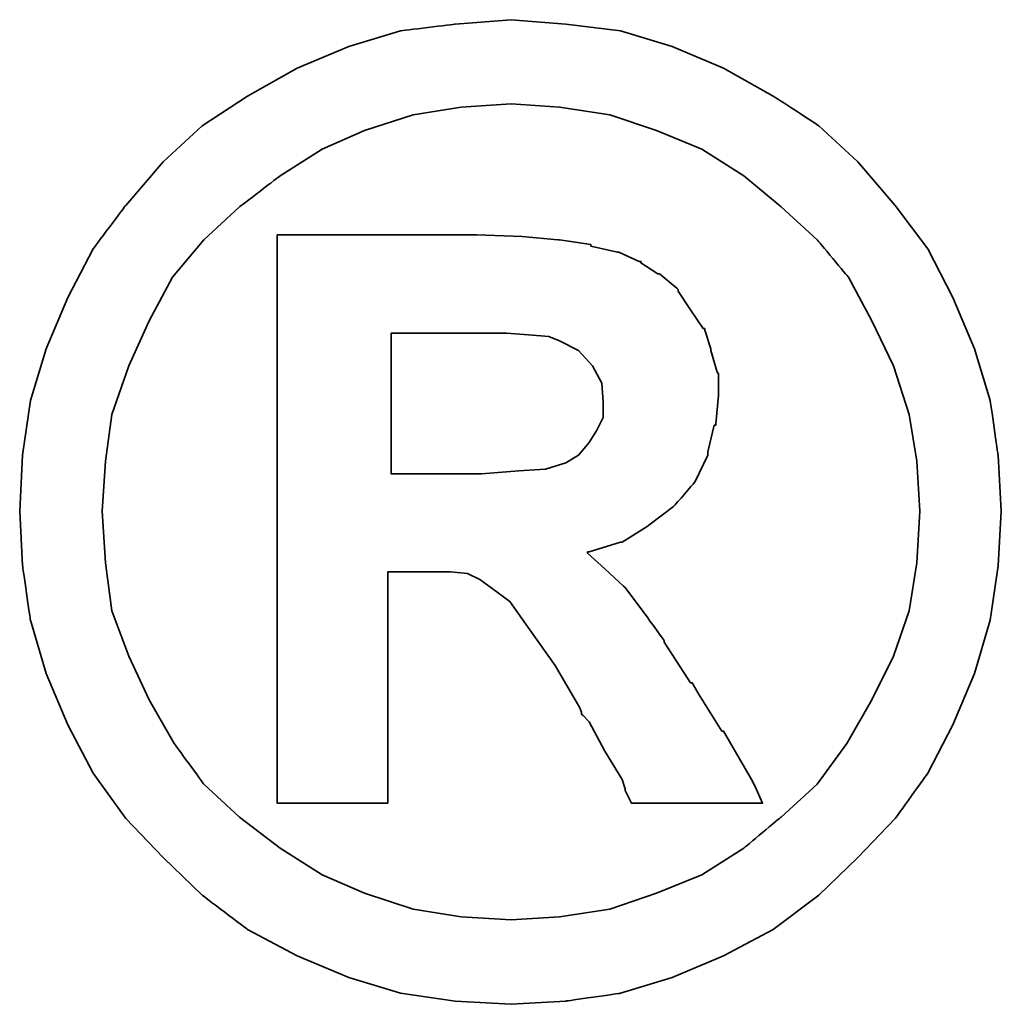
# Model space of a CAD drawing. Header units: millimetres. Extents: x 443 to 3685, y -1599 to 860.
# Tile 606 of 610: x 2865.41 to 2867.09, y 103.52 to 105.2. Entities that reach past the tile are written whole.
import ezdxf

# ---------------------------------------------------------------- set-up
doc = ezdxf.new("R2010")
doc.units = ezdxf.units.MM
doc.layers.add('DIM', color=4, linetype='CONTINUOUS')
doc.layers.add('layer 1', color=7, linetype='CONTINUOUS')

# ---------------------------------------------------------------- blocks, each defined once
blk = doc.blocks.new('TBI MOTION logo(完整正式版)')
at = {"layer": 'layer 1', "color": 22, "lineweight": 35}
for points, knots in [([(81.20634, 4.98624), (81.20634, 4.98624), (81.18649, 5.32862), (81.18649, 5.32862), (81.18649, 5.32862), (81.18649, 5.32862), (81.13886, 5.66206), (81.13886, 5.66206), (81.13886, 5.66206), (81.13886, 5.66206), (81.04359, 5.97764), (81.04359, 5.97764), (81.04359, 5.97764), (81.04359, 5.97764), (80.91061, 6.29124), (80.91061, 6.29124), (80.91061, 6.29124), (80.91061, 6.29124), (80.75778, 6.58697), (80.75778, 6.58697), (80.75778, 6.58697), (80.75778, 6.58697), (80.5593, 6.85294), (80.5593, 6.85294), (80.5593, 6.85294), (80.5593, 6.85294), (80.33105, 7.1189), (80.33105, 7.1189), (80.33105, 7.1189), (80.33105, 7.1189), (80.09287, 7.33921), (80.09287, 7.33921), (80.09287, 7.33921), (80.09287, 7.33921), (79.815, 7.51982), (79.815, 7.51982), (79.815, 7.51982), (79.815, 7.51982), (79.51133, 7.69051), (79.51133, 7.69051), (79.51133, 7.69051), (79.51133, 7.69051), (79.19773, 7.8235), (79.19773, 7.8235), (79.19773, 7.8235), (79.19773, 7.8235), (78.88215, 7.91877), (78.88215, 7.91877), (78.88215, 7.91877), (78.88215, 7.91877), (78.54871, 7.95846), (78.54871, 7.95846), (78.54871, 7.95846), (78.54871, 7.95846), (78.21526, 7.98625), (78.21526, 7.98625), (78.21526, 7.98625), (78.21526, 7.98625), (77.87388, 7.95846), (77.87388, 7.95846), (77.87388, 7.95846), (77.87388, 7.95846), (77.54044, 7.91877), (77.54044, 7.91877), (77.54044, 7.91877), (77.54044, 7.91877), (77.22485, 7.8235), (77.22485, 7.8235), (77.22485, 7.8235), (77.22485, 7.8235), (76.91027, 7.69051), (76.91027, 7.69051), (76.91027, 7.69051), (76.91027, 7.69051), (76.6056, 7.51982), (76.6056, 7.51982), (76.6056, 7.51982), (76.6056, 7.51982), (76.32972, 7.33921), (76.32972, 7.33921), (76.32972, 7.33921), (76.32972, 7.33921), (76.09154, 7.1189), (76.09154, 7.1189), (76.09154, 7.1189), (76.09154, 7.1189), (75.86329, 6.85294), (75.86329, 6.85294), (75.86329, 6.85294), (75.86329, 6.85294), (75.66382, 6.58697), (75.66382, 6.58697), (75.66382, 6.58697), (75.66382, 6.58697), (75.51099, 6.29124), (75.51099, 6.29124), (75.51099, 6.29124), (75.51099, 6.29124), (75.37702, 5.97764), (75.37702, 5.97764), (75.37702, 5.97764), (75.37702, 5.97764), (75.28175, 5.66206), (75.28175, 5.66206), (75.28175, 5.66206), (75.28175, 5.66206), (75.23411, 5.32862), (75.23411, 5.32862), (75.23411, 5.32862), (75.23411, 5.32862), (75.21625, 4.98624), (75.21625, 4.98624), (75.21625, 4.98624), (75.21625, 4.98624), (75.23411, 4.6528), (75.23411, 4.6528), (75.23411, 4.6528), (75.23411, 4.6528), (75.28175, 4.32035), (75.28175, 4.32035), (75.28175, 4.32035), (75.28175, 4.32035), (75.37702, 3.99583), (75.37702, 3.99583), (75.37702, 3.99583), (75.37702, 3.99583), (75.51099, 3.68224), (75.51099, 3.68224), (75.51099, 3.68224), (75.51099, 3.68224), (75.66382, 3.38749), (75.66382, 3.38749), (75.66382, 3.38749), (75.66382, 3.38749), (75.86329, 3.10963), (75.86329, 3.10963), (75.86329, 3.10963), (75.86329, 3.10963), (76.09154, 2.87145), (76.09154, 2.87145), (76.09154, 2.87145), (76.09154, 2.87145), (76.32972, 2.6432), (76.32972, 2.6432), (76.32972, 2.6432), (76.32972, 2.6432), (76.6056, 2.43381), (76.6056, 2.43381), (76.6056, 2.43381), (76.6056, 2.43381), (76.91027, 2.27205), (76.91027, 2.27205), (76.91027, 2.27205), (76.91027, 2.27205), (77.22485, 2.13906), (77.22485, 2.13906), (77.22485, 2.13906), (77.22485, 2.13906), (77.54044, 2.0438), (77.54044, 2.0438), (77.54044, 2.0438), (77.54044, 2.0438), (77.87388, 1.99616), (77.87388, 1.99616), (77.87388, 1.99616), (77.87388, 1.99616), (78.21526, 1.97631), (78.21526, 1.97631), (78.21526, 1.97631), (78.21526, 1.97631), (78.54871, 1.99616), (78.54871, 1.99616), (78.54871, 1.99616), (78.54871, 1.99616), (78.88215, 2.0438), (78.88215, 2.0438), (78.88215, 2.0438), (78.88215, 2.0438), (79.19773, 2.13906), (79.19773, 2.13906), (79.19773, 2.13906), (79.19773, 2.13906), (79.51133, 2.27205), (79.51133, 2.27205), (79.51133, 2.27205), (79.51133, 2.27205), (79.815, 2.43381), (79.815, 2.43381), (79.815, 2.43381), (79.815, 2.43381), (80.09287, 2.6432), (80.09287, 2.6432), (80.09287, 2.6432), (80.09287, 2.6432), (80.33105, 2.87145), (80.33105, 2.87145), (80.33105, 2.87145), (80.33105, 2.87145), (80.5593, 3.10963), (80.5593, 3.10963), (80.5593, 3.10963), (80.5593, 3.10963), (80.75778, 3.38749), (80.75778, 3.38749), (80.75778, 3.38749), (80.75778, 3.38749), (80.91061, 3.68224), (80.91061, 3.68224), (80.91061, 3.68224), (80.91061, 3.68224), (81.04359, 3.99583), (81.04359, 3.99583), (81.04359, 3.99583), (81.04359, 3.99583), (81.13886, 4.32035), (81.13886, 4.32035), (81.13886, 4.32035), (81.13886, 4.32035), (81.18649, 4.6528), (81.18649, 4.6528), (81.18649, 4.6528), (81.18649, 4.6528), (81.20634, 4.98624), (81.20634, 4.98624)], [0, 0, 0, 0, 0.0178571, 0.0178571, 0.0178571, 0.0178572, 0.0357143, 0.0357143, 0.0357143, 0.0357143, 0.0535714, 0.0535714, 0.0535714, 0.0535714, 0.0714286, 0.0714286, 0.0714286, 0.0714286, 0.0892857, 0.0892857, 0.0892857, 0.0892857, 0.1071429, 0.1071429, 0.1071429, 0.1071429, 0.125, 0.125, 0.125, 0.125, 0.1428571, 0.1428571, 0.1428571, 0.1428572, 0.1607143, 0.1607143, 0.1607143, 0.1607143, 0.1785714, 0.1785714, 0.1785714, 0.1785714, 0.1964286, 0.1964286, 0.1964286, 0.1964286, 0.2142857, 0.2142857, 0.2142857, 0.2142857, 0.2321429, 0.2321429, 0.2321429, 0.2321429, 0.25, 0.25, 0.25, 0.25, 0.2678571, 0.2678571, 0.2678571, 0.2678572, 0.2857143, 0.2857143, 0.2857143, 0.2857143, 0.3035714, 0.3035714, 0.3035714, 0.3035714, 0.3214286, 0.3214286, 0.3214286, 0.3214286, 0.3392857, 0.3392857, 0.3392857, 0.3392857, 0.3571429, 0.3571429, 0.3571429, 0.3571429, 0.375, 0.375, 0.375, 0.375, 0.3928571, 0.3928571, 0.3928571, 0.3928572, 0.4107143, 0.4107143, 0.4107143, 0.4107143, 0.4285714, 0.4285714, 0.4285714, 0.4285714, 0.4464286, 0.4464286, 0.4464286, 0.4464286, 0.4642857, 0.4642857, 0.4642857, 0.4642857, 0.4821429, 0.4821429, 0.4821429, 0.4821429, 0.5, 0.5, 0.5, 0.5, 0.5178571, 0.5178571, 0.5178571, 0.5178572, 0.5357143, 0.5357143, 0.5357143, 0.5357143, 0.5535714, 0.5535714, 0.5535714, 0.5535714, 0.5714286, 0.5714286, 0.5714286, 0.5714286, 0.5892857, 0.5892857, 0.5892857, 0.5892857, 0.6071429, 0.6071429, 0.6071429, 0.6071429, 0.625, 0.625, 0.625, 0.625, 0.6428571, 0.6428571, 0.6428571, 0.6428572, 0.6607143, 0.6607143, 0.6607143, 0.6607143, 0.6785714, 0.6785714, 0.6785714, 0.6785714, 0.6964286, 0.6964286, 0.6964286, 0.6964286, 0.7142857, 0.7142857, 0.7142857, 0.7142857, 0.7321429, 0.7321429, 0.7321429, 0.7321429, 0.75, 0.75, 0.75, 0.75, 0.7678571, 0.7678571, 0.7678571, 0.7678572, 0.7857143, 0.7857143, 0.7857143, 0.7857143, 0.8035714, 0.8035714, 0.8035714, 0.8035714, 0.8214286, 0.8214286, 0.8214286, 0.8214286, 0.8392857, 0.8392857, 0.8392857, 0.8392857, 0.8571429, 0.8571429, 0.8571429, 0.8571429, 0.875, 0.875, 0.875, 0.875, 0.8928571, 0.8928571, 0.8928571, 0.8928572, 0.9107143, 0.9107143, 0.9107143, 0.9107143, 0.9285714, 0.9285714, 0.9285714, 0.9285714, 0.9464286, 0.9464286, 0.9464286, 0.9464286, 0.9642857, 0.9642857, 0.9642857, 0.9642857, 0.9821429, 0.9821429, 0.9821429, 0.9821429, 1, 1, 1, 1]), ([(80.71014, 4.98624), (80.71014, 4.98624), (80.69129, 5.29091), (80.69129, 5.29091), (80.69129, 5.29091), (80.69129, 5.29091), (80.64464, 5.57672), (80.64464, 5.57672), (80.64464, 5.57672), (80.64464, 5.57672), (80.54937, 5.87245), (80.54937, 5.87245), (80.54937, 5.87245), (80.54937, 5.87245), (80.41639, 6.14833), (80.41639, 6.14833), (80.41639, 6.14833), (80.41639, 6.14833), (80.27349, 6.41429), (80.27349, 6.41429), (80.27349, 6.41429), (80.27349, 6.41429), (80.08295, 6.64255), (80.08295, 6.64255), (80.08295, 6.64255), (80.08295, 6.64255), (79.86264, 6.84301), (79.86264, 6.84301), (79.86264, 6.84301), (79.86264, 6.84301), (79.63439, 7.03355), (79.63439, 7.03355), (79.63439, 7.03355), (79.63439, 7.03355), (79.37835, 7.1963), (79.37835, 7.1963), (79.37835, 7.1963), (79.37835, 7.1963), (79.10246, 7.30944), (79.10246, 7.30944), (79.10246, 7.30944), (79.10246, 7.30944), (78.81665, 7.40471), (78.81665, 7.40471), (78.81665, 7.40471), (78.81665, 7.40471), (78.511, 7.45234), (78.511, 7.45234), (78.511, 7.45234), (78.511, 7.45234), (78.21526, 7.47219), (78.21526, 7.47219), (78.21526, 7.47219), (78.21526, 7.47219), (77.9106, 7.45234), (77.9106, 7.45234), (77.9106, 7.45234), (77.9106, 7.45234), (77.61685, 7.40471), (77.61685, 7.40471), (77.61685, 7.40471), (77.61685, 7.40471), (77.32012, 7.30944), (77.32012, 7.30944), (77.32012, 7.30944), (77.32012, 7.30944), (77.06309, 7.1963), (77.06309, 7.1963), (77.06309, 7.1963), (77.06309, 7.1963), (76.80606, 7.03355), (76.80606, 7.03355), (76.80606, 7.03355), (76.80606, 7.03355), (76.55797, 6.84301), (76.55797, 6.84301), (76.55797, 6.84301), (76.55797, 6.84301), (76.34063, 6.64255), (76.34063, 6.64255), (76.34063, 6.64255), (76.34063, 6.64255), (76.1491, 6.41429), (76.1491, 6.41429), (76.1491, 6.41429), (76.1491, 6.41429), (76.0062, 6.14833), (76.0062, 6.14833), (76.0062, 6.14833), (76.0062, 6.14833), (75.88314, 5.87245), (75.88314, 5.87245), (75.88314, 5.87245), (75.88314, 5.87245), (75.77794, 5.57672), (75.77794, 5.57672), (75.77794, 5.57672), (75.77794, 5.57672), (75.73924, 5.29091), (75.73924, 5.29091), (75.73924, 5.29091), (75.73924, 5.29091), (75.72039, 4.98624), (75.72039, 4.98624), (75.72039, 4.98624), (75.72039, 4.98624), (75.73924, 4.67165), (75.73924, 4.67165), (75.73924, 4.67165), (75.73924, 4.67165), (75.77794, 4.37791), (75.77794, 4.37791), (75.77794, 4.37791), (75.77794, 4.37791), (75.88314, 4.10102), (75.88314, 4.10102), (75.88314, 4.10102), (75.88314, 4.10102), (76.0062, 3.83407), (76.0062, 3.83407), (76.0062, 3.83407), (76.0062, 3.83407), (76.15902, 3.56811), (76.15902, 3.56811), (76.15902, 3.56811), (76.15902, 3.56811), (76.34063, 3.32001), (76.34063, 3.32001), (76.34063, 3.32001), (76.34063, 3.32001), (76.55797, 3.11955), (76.55797, 3.11955), (76.55797, 3.11955), (76.55797, 3.11955), (76.80606, 2.92901), (76.80606, 2.92901), (76.80606, 2.92901), (76.80606, 2.92901), (77.06309, 2.76725), (77.06309, 2.76725), (77.06309, 2.76725), (77.06309, 2.76725), (77.32012, 2.65412), (77.32012, 2.65412), (77.32012, 2.65412), (77.32012, 2.65412), (77.61685, 2.55786), (77.61685, 2.55786), (77.61685, 2.55786), (77.61685, 2.55786), (77.9106, 2.51022), (77.9106, 2.51022), (77.9106, 2.51022), (77.9106, 2.51022), (78.21526, 2.49137), (78.21526, 2.49137), (78.21526, 2.49137), (78.21526, 2.49137), (78.511, 2.51022), (78.511, 2.51022), (78.511, 2.51022), (78.511, 2.51022), (78.81665, 2.55786), (78.81665, 2.55786), (78.81665, 2.55786), (78.81665, 2.55786), (79.10246, 2.65412), (79.10246, 2.65412), (79.10246, 2.65412), (79.10246, 2.65412), (79.37835, 2.76725), (79.37835, 2.76725), (79.37835, 2.76725), (79.37835, 2.76725), (79.63439, 2.92901), (79.63439, 2.92901), (79.63439, 2.92901), (79.63439, 2.92901), (79.86264, 3.11955), (79.86264, 3.11955), (79.86264, 3.11955), (79.86264, 3.11955), (80.08295, 3.32001), (80.08295, 3.32001), (80.08295, 3.32001), (80.08295, 3.32001), (80.26356, 3.56811), (80.26356, 3.56811), (80.26356, 3.56811), (80.26356, 3.56811), (80.41639, 3.83407), (80.41639, 3.83407), (80.41639, 3.83407), (80.41639, 3.83407), (80.54937, 4.10102), (80.54937, 4.10102), (80.54937, 4.10102), (80.54937, 4.10102), (80.64464, 4.37791), (80.64464, 4.37791), (80.64464, 4.37791), (80.64464, 4.37791), (80.69129, 4.67165), (80.69129, 4.67165), (80.69129, 4.67165), (80.69129, 4.67165), (80.71014, 4.98624), (80.71014, 4.98624)], [0, 0, 0, 0, 0.0192308, 0.0192308, 0.0192308, 0.0192308, 0.0384615, 0.0384615, 0.0384615, 0.0384615, 0.0576923, 0.0576923, 0.0576923, 0.0576923, 0.0769231, 0.0769231, 0.0769231, 0.0769231, 0.0961538, 0.0961538, 0.0961538, 0.0961539, 0.1153846, 0.1153846, 0.1153846, 0.1153846, 0.1346154, 0.1346154, 0.1346154, 0.1346154, 0.1538462, 0.1538462, 0.1538462, 0.1538462, 0.1730769, 0.1730769, 0.1730769, 0.1730769, 0.1923077, 0.1923077, 0.1923077, 0.1923077, 0.2115385, 0.2115385, 0.2115385, 0.2115385, 0.2307692, 0.2307692, 0.2307692, 0.2307692, 0.25, 0.25, 0.25, 0.25, 0.2692308, 0.2692308, 0.2692308, 0.2692308, 0.2884615, 0.2884615, 0.2884615, 0.2884615, 0.3076923, 0.3076923, 0.3076923, 0.3076923, 0.3269231, 0.3269231, 0.3269231, 0.3269231, 0.3461538, 0.3461538, 0.3461538, 0.3461539, 0.3653846, 0.3653846, 0.3653846, 0.3653846, 0.3846154, 0.3846154, 0.3846154, 0.3846154, 0.4038462, 0.4038462, 0.4038462, 0.4038462, 0.4230769, 0.4230769, 0.4230769, 0.4230769, 0.4423077, 0.4423077, 0.4423077, 0.4423077, 0.4615385, 0.4615385, 0.4615385, 0.4615385, 0.4807692, 0.4807692, 0.4807692, 0.4807692, 0.5, 0.5, 0.5, 0.5, 0.5192308, 0.5192308, 0.5192308, 0.5192308, 0.5384615, 0.5384615, 0.5384615, 0.5384615, 0.5576923, 0.5576923, 0.5576923, 0.5576923, 0.5769231, 0.5769231, 0.5769231, 0.5769231, 0.5961538, 0.5961538, 0.5961538, 0.5961539, 0.6153846, 0.6153846, 0.6153846, 0.6153846, 0.6346154, 0.6346154, 0.6346154, 0.6346154, 0.6538462, 0.6538462, 0.6538462, 0.6538462, 0.6730769, 0.6730769, 0.6730769, 0.6730769, 0.6923077, 0.6923077, 0.6923077, 0.6923077, 0.7115385, 0.7115385, 0.7115385, 0.7115385, 0.7307692, 0.7307692, 0.7307692, 0.7307692, 0.75, 0.75, 0.75, 0.75, 0.7692308, 0.7692308, 0.7692308, 0.7692308, 0.7884615, 0.7884615, 0.7884615, 0.7884615, 0.8076923, 0.8076923, 0.8076923, 0.8076923, 0.8269231, 0.8269231, 0.8269231, 0.8269231, 0.8461538, 0.8461538, 0.8461538, 0.8461539, 0.8653846, 0.8653846, 0.8653846, 0.8653846, 0.8846154, 0.8846154, 0.8846154, 0.8846154, 0.9038462, 0.9038462, 0.9038462, 0.9038462, 0.9230769, 0.9230769, 0.9230769, 0.9230769, 0.9423077, 0.9423077, 0.9423077, 0.9423077, 0.9615385, 0.9615385, 0.9615385, 0.9615385, 0.9807692, 0.9807692, 0.9807692, 0.9807692, 1, 1, 1, 1]), ([(76.78721, 3.2823), (76.78721, 3.2823), (76.78721, 3.32001), (76.78721, 3.32001), (76.78721, 3.32001), (76.78721, 3.32001), (76.78721, 3.42422), (76.78721, 3.42422), (76.78721, 3.42422), (76.78721, 3.42422), (76.78721, 3.59689), (76.78721, 3.59689), (76.78721, 3.59689), (76.78721, 3.59689), (76.78721, 3.80529), (76.78721, 3.80529), (76.78721, 3.80529), (76.78721, 3.80529), (76.78721, 4.0524), (76.78721, 4.0524), (76.78721, 4.0524), (76.78721, 4.0524), (76.78721, 4.32035), (76.78721, 4.32035), (76.78721, 4.32035), (76.78721, 4.32035), (76.78721, 4.92868), (76.78721, 4.92868), (76.78721, 4.92868), (76.78721, 4.92868), (76.78721, 5.53801), (76.78721, 5.53801), (76.78721, 5.53801), (76.78721, 5.53801), (76.78721, 5.82482), (76.78721, 5.82482), (76.78721, 5.82482), (76.78721, 5.82482), (76.78721, 6.07291), (76.78721, 6.07291), (76.78721, 6.07291), (76.78721, 6.07291), (76.78721, 6.30017), (76.78721, 6.30017), (76.78721, 6.30017), (76.78721, 6.30017), (76.78721, 6.45399), (76.78721, 6.45399), (76.78721, 6.45399), (76.78721, 6.45399), (76.78721, 6.5572), (76.78721, 6.5572), (76.78721, 6.5572), (76.78721, 6.5572), (76.78721, 6.59689), (76.78721, 6.59689), (76.78721, 6.59689), (76.78721, 6.59689), (76.78721, 6.67232), (76.78721, 6.67232), (76.78721, 6.67232), (76.78721, 6.67232), (76.8537, 6.67232), (76.8537, 6.67232), (76.8537, 6.67232), (76.8537, 6.67232), (76.87355, 6.67232), (76.87355, 6.67232), (76.87355, 6.67232), (76.87355, 6.67232), (76.91027, 6.67232), (76.91027, 6.67232), (76.91027, 6.67232), (76.91027, 6.67232), (77.04424, 6.67232), (77.04424, 6.67232), (77.04424, 6.67232), (77.04424, 6.67232), (77.22485, 6.67232), (77.22485, 6.67232), (77.22485, 6.67232), (77.22485, 6.67232), (77.43524, 6.67232), (77.43524, 6.67232), (77.43524, 6.67232), (77.43524, 6.67232), (77.65357, 6.67232), (77.65357, 6.67232), (77.65357, 6.67232), (77.65357, 6.67232), (77.82625, 6.67232), (77.82625, 6.67232), (77.82625, 6.67232), (77.82625, 6.67232), (77.94037, 6.67232), (77.94037, 6.67232), (77.94037, 6.67232), (77.94037, 6.67232), (77.97709, 6.67232), (77.97709, 6.67232), (77.97709, 6.67232), (77.97709, 6.67232), (77.99694, 6.67232), (77.99694, 6.67232), (77.99694, 6.67232), (77.99694, 6.67232), (78.00686, 6.67232), (78.00686, 6.67232), (78.00686, 6.67232), (78.00686, 6.67232), (78.28275, 6.6624), (78.28275, 6.6624), (78.28275, 6.6624), (78.28275, 6.6624), (78.50107, 6.64255), (78.50107, 6.64255), (78.50107, 6.64255), (78.50107, 6.64255), (78.511, 6.64255), (78.511, 6.64255), (78.511, 6.64255), (78.511, 6.64255), (78.70154, 6.61476), (78.70154, 6.61476), (78.70154, 6.61476), (78.70154, 6.61476), (78.70154, 6.60483), (78.70154, 6.60483), (78.70154, 6.60483), (78.70154, 6.60483), (78.86429, 6.56713), (78.86429, 6.56713), (78.86429, 6.56713), (78.86429, 6.56713), (78.87223, 6.56713), (78.87223, 6.56713), (78.87223, 6.56713), (78.87223, 6.56713), (78.99727, 6.51056), (78.99727, 6.51056), (78.99727, 6.51056), (78.99727, 6.51056), (79.00719, 6.51056), (79.00719, 6.51056), (79.00719, 6.51056), (79.00719, 6.51056), (79.00719, 6.50162), (79.00719, 6.50162), (79.00719, 6.50162), (79.00719, 6.50162), (79.1104, 6.43415), (79.1104, 6.43415), (79.1104, 6.43415), (79.1104, 6.43415), (79.12132, 6.43415), (79.12132, 6.43415), (79.12132, 6.43415), (79.12132, 6.43415), (79.22552, 6.34781), (79.22552, 6.34781), (79.22552, 6.34781), (79.22552, 6.34781), (79.23544, 6.33888), (79.23544, 6.33888), (79.23544, 6.33888), (79.23544, 6.33888), (79.23544, 6.32895), (79.23544, 6.32895), (79.23544, 6.32895), (79.23544, 6.32895), (79.31087, 6.21483), (79.31087, 6.21483), (79.31087, 6.21483), (79.31087, 6.21483), (79.38629, 6.1007), (79.38629, 6.1007), (79.38629, 6.1007), (79.38629, 6.1007), (79.3972, 6.1007), (79.3972, 6.1007), (79.3972, 6.1007), (79.3972, 6.1007), (79.3972, 6.09078), (79.3972, 6.09078), (79.3972, 6.09078), (79.3972, 6.09078), (79.43392, 5.97764), (79.43392, 5.97764), (79.43392, 5.97764), (79.43392, 5.97764), (79.43392, 5.96772), (79.43392, 5.96772), (79.43392, 5.96772), (79.43392, 5.96772), (79.47362, 5.83474), (79.47362, 5.83474), (79.47362, 5.83474), (79.47362, 5.83474), (79.48156, 5.82482), (79.48156, 5.82482), (79.48156, 5.82482), (79.48156, 5.82482), (79.48156, 5.69977), (79.48156, 5.69977), (79.48156, 5.69977), (79.48156, 5.69977), (79.48156, 5.69183), (79.48156, 5.69183), (79.48156, 5.69183), (79.48156, 5.69183), (79.4637, 5.51915), (79.4637, 5.51915), (79.4637, 5.51915), (79.4637, 5.51915), (79.4637, 5.51122), (79.4637, 5.51122), (79.4637, 5.51122), (79.4637, 5.51122), (79.45377, 5.51122), (79.45377, 5.51122), (79.45377, 5.51122), (79.45377, 5.51122), (79.41507, 5.34847), (79.41507, 5.34847), (79.41507, 5.34847), (79.41507, 5.34847), (79.41507, 5.33854), (79.41507, 5.33854), (79.41507, 5.33854), (79.41507, 5.33854), (79.41507, 5.32862), (79.41507, 5.32862), (79.41507, 5.32862), (79.41507, 5.32862), (79.33865, 5.16785), (79.33865, 5.16785), (79.33865, 5.16785), (79.33865, 5.16785), (79.33071, 5.15693), (79.33071, 5.15693), (79.33071, 5.15693), (79.33071, 5.15693), (79.2156, 5.02495), (79.2156, 5.02495), (79.2156, 5.02495), (79.2156, 5.02495), (79.20567, 5.01502), (79.20567, 5.01502), (79.20567, 5.01502), (79.20567, 5.01502), (79.05483, 4.89991), (79.05483, 4.89991), (79.05483, 4.89991), (79.05483, 4.89991), (79.04491, 4.89197), (79.04491, 4.89197), (79.04491, 4.89197), (79.04491, 4.89197), (78.89208, 4.7967), (78.89208, 4.7967), (78.89208, 4.7967), (78.89208, 4.7967), (78.88215, 4.7967), (78.88215, 4.7967), (78.88215, 4.7967), (78.88215, 4.7967), (78.69161, 4.73913), (78.69161, 4.73913), (78.69161, 4.73913), (78.69161, 4.73913), (78.68169, 4.73913), (78.68169, 4.73913), (78.68169, 4.73913), (78.68169, 4.73913), (78.68169, 4.72921), (78.68169, 4.72921), (78.68169, 4.72921), (78.68169, 4.72921), (78.78688, 4.63394), (78.78688, 4.63394), (78.78688, 4.63394), (78.78688, 4.63394), (78.902, 4.52875), (78.902, 4.52875), (78.902, 4.52875), (78.902, 4.52875), (78.91093, 4.52081), (78.91093, 4.52081), (78.91093, 4.52081), (78.91093, 4.52081), (79.02506, 4.36798), (79.02506, 4.36798), (79.02506, 4.36798), (79.02506, 4.36798), (79.1501, 4.1953), (79.1501, 4.1953), (79.1501, 4.1953), (79.1501, 4.1953), (79.1501, 4.18736), (79.1501, 4.18736), (79.1501, 4.18736), (79.1501, 4.18736), (79.29201, 3.96705), (79.29201, 3.96705), (79.29201, 3.96705), (79.29201, 3.96705), (79.31087, 3.93828), (79.31087, 3.93828), (79.31087, 3.93828), (79.31087, 3.93828), (79.32079, 3.93828), (79.32079, 3.93828), (79.32079, 3.93828), (79.32079, 3.93828), (79.3585, 3.87178), (79.3585, 3.87178), (79.3585, 3.87178), (79.3585, 3.87178), (79.50141, 3.64353), (79.50141, 3.64353), (79.50141, 3.64353), (79.50141, 3.64353), (79.51133, 3.64353), (79.51133, 3.64353), (79.51133, 3.64353), (79.51133, 3.64353), (79.64431, 3.41528), (79.64431, 3.41528), (79.64431, 3.41528), (79.64431, 3.41528), (79.68202, 3.3478), (79.68202, 3.3478), (79.68202, 3.3478), (79.68202, 3.3478), (79.70187, 3.31009), (79.70187, 3.31009), (79.70187, 3.31009), (79.70187, 3.31009), (79.7495, 3.2049), (79.7495, 3.2049), (79.7495, 3.2049), (79.7495, 3.2049), (79.64431, 3.2049), (79.64431, 3.2049), (79.64431, 3.2049), (79.64431, 3.2049), (79.62546, 3.2049), (79.62546, 3.2049), (79.62546, 3.2049), (79.62546, 3.2049), (79.53912, 3.2049), (79.53912, 3.2049), (79.53912, 3.2049), (79.53912, 3.2049), (79.31087, 3.2049), (79.31087, 3.2049), (79.31087, 3.2049), (79.31087, 3.2049), (79.08262, 3.2049), (79.08262, 3.2049), (79.08262, 3.2049), (79.08262, 3.2049), (79.00719, 3.2049), (79.00719, 3.2049), (79.00719, 3.2049), (79.00719, 3.2049), (78.98735, 3.2049), (78.98735, 3.2049), (78.98735, 3.2049), (78.98735, 3.2049), (78.94964, 3.2049), (78.94964, 3.2049), (78.94964, 3.2049), (78.94964, 3.2049), (78.92979, 3.24459), (78.92979, 3.24459), (78.92979, 3.24459), (78.92979, 3.24459), (78.91093, 3.2823), (78.91093, 3.2823), (78.91093, 3.2823), (78.91093, 3.2823), (78.91093, 3.29223), (78.91093, 3.29223), (78.91093, 3.29223), (78.91093, 3.29223), (78.89208, 3.3478), (78.89208, 3.3478), (78.89208, 3.3478), (78.89208, 3.3478), (78.78688, 3.52048), (78.78688, 3.52048), (78.78688, 3.52048), (78.78688, 3.52048), (78.69161, 3.7001), (78.69161, 3.7001), (78.69161, 3.7001), (78.69161, 3.7001), (78.6539, 3.7388), (78.6539, 3.7388), (78.6539, 3.7388), (78.6539, 3.7388), (78.64398, 3.74873), (78.64398, 3.74873), (78.64398, 3.74873), (78.64398, 3.74873), (78.64398, 3.75766), (78.64398, 3.75766), (78.64398, 3.75766), (78.64398, 3.75766), (78.63405, 3.78644), (78.63405, 3.78644), (78.63405, 3.78644), (78.63405, 3.78644), (78.48321, 4.04347), (78.48321, 4.04347), (78.48321, 4.04347), (78.48321, 4.04347), (78.33038, 4.2618), (78.33038, 4.2618), (78.33038, 4.2618), (78.33038, 4.2618), (78.20732, 4.43447), (78.20732, 4.43447), (78.20732, 4.43447), (78.20732, 4.43447), (78.09221, 4.52081), (78.09221, 4.52081), (78.09221, 4.52081), (78.09221, 4.52081), (78.02472, 4.56845), (78.02472, 4.56845), (78.02472, 4.56845), (78.02472, 4.56845), (77.9493, 4.60616), (77.9493, 4.60616), (77.9493, 4.60616), (77.9493, 4.60616), (77.8451, 4.61608), (77.8451, 4.61608), (77.8451, 4.61608), (77.8451, 4.61608), (77.71113, 4.61608), (77.71113, 4.61608), (77.71113, 4.61608), (77.71113, 4.61608), (77.69128, 4.61608), (77.69128, 4.61608), (77.69128, 4.61608), (77.69128, 4.61608), (77.67342, 4.61608), (77.67342, 4.61608), (77.67342, 4.61608), (77.67342, 4.61608), (77.5583, 4.61608), (77.5583, 4.61608), (77.5583, 4.61608), (77.5583, 4.61608), (77.46303, 4.61608), (77.46303, 4.61608), (77.46303, 4.61608), (77.46303, 4.61608), (77.46303, 4.54761), (77.46303, 4.54761), (77.46303, 4.54761), (77.46303, 4.54761), (77.46303, 4.47318), (77.46303, 4.47318), (77.46303, 4.47318), (77.46303, 4.47318), (77.46303, 4.24294), (77.46303, 4.24294), (77.46303, 4.24294), (77.46303, 4.24294), (77.46303, 3.99583), (77.46303, 3.99583), (77.46303, 3.99583), (77.46303, 3.99583), (77.46303, 3.72888), (77.46303, 3.72888), (77.46303, 3.72888), (77.46303, 3.72888), (77.46303, 3.51055), (77.46303, 3.51055), (77.46303, 3.51055), (77.46303, 3.51055), (77.46303, 3.42422), (77.46303, 3.42422), (77.46303, 3.42422), (77.46303, 3.42422), (77.46303, 3.35773), (77.46303, 3.35773), (77.46303, 3.35773), (77.46303, 3.35773), (77.46303, 3.30017), (77.46303, 3.30017), (77.46303, 3.30017), (77.46303, 3.30017), (77.46303, 3.2823), (77.46303, 3.2823), (77.46303, 3.2823), (77.46303, 3.2823), (77.46303, 3.2049), (77.46303, 3.2049), (77.46303, 3.2049), (77.46303, 3.2049), (77.39753, 3.2049), (77.39753, 3.2049), (77.39753, 3.2049), (77.39753, 3.2049), (77.37768, 3.2049), (77.37768, 3.2049), (77.37768, 3.2049), (77.37768, 3.2049), (77.32012, 3.2049), (77.32012, 3.2049), (77.32012, 3.2049), (77.32012, 3.2049), (77.12165, 3.2049), (77.12165, 3.2049), (77.12165, 3.2049), (77.12165, 3.2049), (76.94897, 3.2049), (76.94897, 3.2049), (76.94897, 3.2049), (76.94897, 3.2049), (76.8924, 3.2049), (76.8924, 3.2049), (76.8924, 3.2049), (76.8924, 3.2049), (76.8537, 3.2049), (76.8537, 3.2049), (76.8537, 3.2049), (76.8537, 3.2049), (76.78721, 3.2049), (76.78721, 3.2049), (76.78721, 3.2049), (76.78721, 3.2049), (76.78721, 3.2823), (76.78721, 3.2823)], [0, 0, 0, 0, 0.0074074, 0.0074074, 0.0074074, 0.0074074, 0.0148148, 0.0148148, 0.0148148, 0.0148148, 0.0222222, 0.0222222, 0.0222222, 0.0222222, 0.0296296, 0.0296296, 0.0296296, 0.0296296, 0.037037, 0.037037, 0.037037, 0.037037, 0.0444444, 0.0444444, 0.0444444, 0.0444445, 0.0518519, 0.0518519, 0.0518519, 0.0518519, 0.0592593, 0.0592593, 0.0592593, 0.0592593, 0.0666667, 0.0666667, 0.0666667, 0.0666667, 0.0740741, 0.0740741, 0.0740741, 0.0740741, 0.0814815, 0.0814815, 0.0814815, 0.0814815, 0.0888889, 0.0888889, 0.0888889, 0.0888889, 0.0962963, 0.0962963, 0.0962963, 0.0962963, 0.1037037, 0.1037037, 0.1037037, 0.1037037, 0.1111111, 0.1111111, 0.1111111, 0.1111111, 0.1185185, 0.1185185, 0.1185185, 0.1185185, 0.1259259, 0.1259259, 0.1259259, 0.1259259, 0.1333333, 0.1333333, 0.1333333, 0.1333333, 0.1407407, 0.1407407, 0.1407407, 0.1407408, 0.1481481, 0.1481481, 0.1481481, 0.1481482, 0.1555556, 0.1555556, 0.1555556, 0.1555556, 0.162963, 0.162963, 0.162963, 0.162963, 0.1703704, 0.1703704, 0.1703704, 0.1703704, 0.1777778, 0.1777778, 0.1777778, 0.1777778, 0.1851852, 0.1851852, 0.1851852, 0.1851852, 0.1925926, 0.1925926, 0.1925926, 0.1925926, 0.2, 0.2, 0.2, 0.2, 0.2074074, 0.2074074, 0.2074074, 0.2074074, 0.2148148, 0.2148148, 0.2148148, 0.2148148, 0.2222222, 0.2222222, 0.2222222, 0.2222222, 0.2296296, 0.2296296, 0.2296296, 0.2296296, 0.237037, 0.237037, 0.237037, 0.237037, 0.2444444, 0.2444444, 0.2444444, 0.2444445, 0.2518519, 0.2518519, 0.2518519, 0.2518519, 0.2592593, 0.2592593, 0.2592593, 0.2592593, 0.2666667, 0.2666667, 0.2666667, 0.2666667, 0.2740741, 0.2740741, 0.2740741, 0.2740741, 0.2814815, 0.2814815, 0.2814815, 0.2814815, 0.2888889, 0.2888889, 0.2888889, 0.2888889, 0.2962963, 0.2962963, 0.2962963, 0.2962963, 0.3037037, 0.3037037, 0.3037037, 0.3037037, 0.3111111, 0.3111111, 0.3111111, 0.3111111, 0.3185185, 0.3185185, 0.3185185, 0.3185185, 0.3259259, 0.3259259, 0.3259259, 0.3259259, 0.3333333, 0.3333333, 0.3333333, 0.3333333, 0.3407407, 0.3407407, 0.3407407, 0.3407408, 0.3481481, 0.3481481, 0.3481481, 0.3481482, 0.3555556, 0.3555556, 0.3555556, 0.3555556, 0.362963, 0.362963, 0.362963, 0.362963, 0.3703704, 0.3703704, 0.3703704, 0.3703704, 0.3777778, 0.3777778, 0.3777778, 0.3777778, 0.3851852, 0.3851852, 0.3851852, 0.3851852, 0.3925926, 0.3925926, 0.3925926, 0.3925926, 0.4, 0.4, 0.4, 0.4, 0.4074074, 0.4074074, 0.4074074, 0.4074074, 0.4148148, 0.4148148, 0.4148148, 0.4148148, 0.4222222, 0.4222222, 0.4222222, 0.4222222, 0.4296296, 0.4296296, 0.4296296, 0.4296296, 0.437037, 0.437037, 0.437037, 0.437037, 0.4444444, 0.4444444, 0.4444444, 0.4444445, 0.4518519, 0.4518519, 0.4518519, 0.4518519, 0.4592593, 0.4592593, 0.4592593, 0.4592593, 0.4666667, 0.4666667, 0.4666667, 0.4666667, 0.4740741, 0.4740741, 0.4740741, 0.4740741, 0.4814815, 0.4814815, 0.4814815, 0.4814815, 0.4888889, 0.4888889, 0.4888889, 0.4888889, 0.4962963, 0.4962963, 0.4962963, 0.4962963, 0.5037037, 0.5037037, 0.5037037, 0.5037037, 0.5111111, 0.5111111, 0.5111111, 0.5111111, 0.5185185, 0.5185185, 0.5185185, 0.5185185, 0.5259259, 0.5259259, 0.5259259, 0.5259259, 0.5333333, 0.5333333, 0.5333333, 0.5333333, 0.5407407, 0.5407407, 0.5407407, 0.5407408, 0.5481481, 0.5481481, 0.5481481, 0.5481482, 0.5555556, 0.5555556, 0.5555556, 0.5555556, 0.562963, 0.562963, 0.562963, 0.562963, 0.5703704, 0.5703704, 0.5703704, 0.5703704, 0.5777778, 0.5777778, 0.5777778, 0.5777778, 0.5851852, 0.5851852, 0.5851852, 0.5851852, 0.5925926, 0.5925926, 0.5925926, 0.5925926, 0.6, 0.6, 0.6, 0.6, 0.6074074, 0.6074074, 0.6074074, 0.6074074, 0.6148148, 0.6148148, 0.6148148, 0.6148148, 0.6222222, 0.6222222, 0.6222222, 0.6222222, 0.6296296, 0.6296296, 0.6296296, 0.6296296, 0.637037, 0.637037, 0.637037, 0.637037, 0.6444444, 0.6444444, 0.6444444, 0.6444445, 0.6518519, 0.6518519, 0.6518519, 0.6518519, 0.6592593, 0.6592593, 0.6592593, 0.6592593, 0.6666667, 0.6666667, 0.6666667, 0.6666667, 0.6740741, 0.6740741, 0.6740741, 0.6740741, 0.6814815, 0.6814815, 0.6814815, 0.6814815, 0.6888889, 0.6888889, 0.6888889, 0.6888889, 0.6962963, 0.6962963, 0.6962963, 0.6962963, 0.7037037, 0.7037037, 0.7037037, 0.7037037, 0.7111111, 0.7111111, 0.7111111, 0.7111111, 0.7185185, 0.7185185, 0.7185185, 0.7185185, 0.7259259, 0.7259259, 0.7259259, 0.7259259, 0.7333333, 0.7333333, 0.7333333, 0.7333333, 0.7407407, 0.7407407, 0.7407407, 0.7407408, 0.7481481, 0.7481481, 0.7481481, 0.7481482, 0.7555556, 0.7555556, 0.7555556, 0.7555556, 0.762963, 0.762963, 0.762963, 0.762963, 0.7703704, 0.7703704, 0.7703704, 0.7703704, 0.7777778, 0.7777778, 0.7777778, 0.7777778, 0.7851852, 0.7851852, 0.7851852, 0.7851852, 0.7925926, 0.7925926, 0.7925926, 0.7925926, 0.8, 0.8, 0.8, 0.8, 0.8074074, 0.8074074, 0.8074074, 0.8074074, 0.8148148, 0.8148148, 0.8148148, 0.8148148, 0.8222222, 0.8222222, 0.8222222, 0.8222222, 0.8296296, 0.8296296, 0.8296296, 0.8296296, 0.837037, 0.837037, 0.837037, 0.837037, 0.8444444, 0.8444444, 0.8444444, 0.8444445, 0.8518519, 0.8518519, 0.8518519, 0.8518519, 0.8592593, 0.8592593, 0.8592593, 0.8592593, 0.8666667, 0.8666667, 0.8666667, 0.8666667, 0.8740741, 0.8740741, 0.8740741, 0.8740741, 0.8814815, 0.8814815, 0.8814815, 0.8814815, 0.8888889, 0.8888889, 0.8888889, 0.8888889, 0.8962963, 0.8962963, 0.8962963, 0.8962963, 0.9037037, 0.9037037, 0.9037037, 0.9037037, 0.9111111, 0.9111111, 0.9111111, 0.9111111, 0.9185185, 0.9185185, 0.9185185, 0.9185185, 0.9259259, 0.9259259, 0.9259259, 0.9259259, 0.9333333, 0.9333333, 0.9333333, 0.9333333, 0.9407407, 0.9407407, 0.9407407, 0.9407408, 0.9481481, 0.9481481, 0.9481481, 0.9481482, 0.9555556, 0.9555556, 0.9555556, 0.9555556, 0.962963, 0.962963, 0.962963, 0.962963, 0.9703704, 0.9703704, 0.9703704, 0.9703704, 0.9777778, 0.9777778, 0.9777778, 0.9777778, 0.9851852, 0.9851852, 0.9851852, 0.9851852, 0.9925926, 0.9925926, 0.9925926, 0.9925926, 1, 1, 1, 1]), ([(77.48288, 6.07291), (77.48288, 6.07291), (77.48288, 5.99551), (77.48288, 5.99551), (77.48288, 5.99551), (77.48288, 5.99551), (77.48288, 5.82482), (77.48288, 5.82482), (77.48288, 5.82482), (77.48288, 5.82482), (77.48288, 5.63328), (77.48288, 5.63328), (77.48288, 5.63328), (77.48288, 5.63328), (77.48288, 5.46358), (77.48288, 5.46358), (77.48288, 5.46358), (77.48288, 5.46358), (77.48288, 5.29091), (77.48288, 5.29091), (77.48288, 5.29091), (77.48288, 5.29091), (77.48288, 5.21449), (77.48288, 5.21449), (77.48288, 5.21449), (77.48288, 5.21449), (77.50074, 5.21449), (77.50074, 5.21449), (77.50074, 5.21449), (77.50074, 5.21449), (77.71113, 5.21449), (77.71113, 5.21449), (77.71113, 5.21449), (77.71113, 5.21449), (77.94037, 5.21449), (77.94037, 5.21449), (77.94037, 5.21449), (77.94037, 5.21449), (78.01579, 5.21449), (78.01579, 5.21449), (78.01579, 5.21449), (78.01579, 5.21449), (78.03465, 5.21449), (78.03465, 5.21449), (78.03465, 5.21449), (78.03465, 5.21449), (78.2629, 5.23335), (78.2629, 5.23335), (78.2629, 5.23335), (78.2629, 5.23335), (78.42565, 5.24327), (78.42565, 5.24327), (78.42565, 5.24327), (78.42565, 5.24327), (78.54871, 5.28098), (78.54871, 5.28098), (78.54871, 5.28098), (78.54871, 5.28098), (78.62611, 5.32862), (78.62611, 5.32862), (78.62611, 5.32862), (78.62611, 5.32862), (78.69161, 5.40503), (78.69161, 5.40503), (78.69161, 5.40503), (78.69161, 5.40503), (78.73925, 5.48145), (78.73925, 5.48145), (78.73925, 5.48145), (78.73925, 5.48145), (78.77696, 5.55885), (78.77696, 5.55885), (78.77696, 5.55885), (78.77696, 5.55885), (78.77696, 5.65214), (78.77696, 5.65214), (78.77696, 5.65214), (78.77696, 5.65214), (78.76902, 5.76726), (78.76902, 5.76726), (78.76902, 5.76726), (78.76902, 5.76726), (78.71146, 5.87245), (78.71146, 5.87245), (78.71146, 5.87245), (78.71146, 5.87245), (78.62611, 5.96772), (78.62611, 5.96772), (78.62611, 5.96772), (78.62611, 5.96772), (78.511, 6.02528), (78.511, 6.02528), (78.511, 6.02528), (78.511, 6.02528), (78.44451, 6.05306), (78.44451, 6.05306), (78.44451, 6.05306), (78.44451, 6.05306), (78.32046, 6.06299), (78.32046, 6.06299), (78.32046, 6.06299), (78.32046, 6.06299), (78.18748, 6.07291), (78.18748, 6.07291), (78.18748, 6.07291), (78.18748, 6.07291), (77.99694, 6.07291), (77.99694, 6.07291), (77.99694, 6.07291), (77.99694, 6.07291), (77.97709, 6.07291), (77.97709, 6.07291), (77.97709, 6.07291), (77.97709, 6.07291), (77.90167, 6.07291), (77.90167, 6.07291), (77.90167, 6.07291), (77.90167, 6.07291), (77.69128, 6.07291), (77.69128, 6.07291), (77.69128, 6.07291), (77.69128, 6.07291), (77.50074, 6.07291), (77.50074, 6.07291), (77.50074, 6.07291), (77.50074, 6.07291), (77.48288, 6.07291), (77.48288, 6.07291)], [0, 0, 0, 0, 0.03125, 0.03125, 0.03125, 0.03125, 0.0625, 0.0625, 0.0625, 0.0625, 0.09375, 0.09375, 0.09375, 0.09375, 0.125, 0.125, 0.125, 0.125, 0.15625, 0.15625, 0.15625, 0.15625, 0.1875, 0.1875, 0.1875, 0.1875, 0.21875, 0.21875, 0.21875, 0.21875, 0.25, 0.25, 0.25, 0.25, 0.28125, 0.28125, 0.28125, 0.28125, 0.3125, 0.3125, 0.3125, 0.3125, 0.34375, 0.34375, 0.34375, 0.34375, 0.375, 0.375, 0.375, 0.375, 0.40625, 0.40625, 0.40625, 0.40625, 0.4375, 0.4375, 0.4375, 0.4375, 0.46875, 0.46875, 0.46875, 0.46875, 0.5, 0.5, 0.5, 0.5, 0.53125, 0.53125, 0.53125, 0.53125, 0.5625, 0.5625, 0.5625, 0.5625, 0.59375, 0.59375, 0.59375, 0.59375, 0.625, 0.625, 0.625, 0.625, 0.65625, 0.65625, 0.65625, 0.65625, 0.6875, 0.6875, 0.6875, 0.6875, 0.71875, 0.71875, 0.71875, 0.71875, 0.75, 0.75, 0.75, 0.75, 0.78125, 0.78125, 0.78125, 0.78125, 0.8125, 0.8125, 0.8125, 0.8125, 0.84375, 0.84375, 0.84375, 0.84375, 0.875, 0.875, 0.875, 0.875, 0.90625, 0.90625, 0.90625, 0.90625, 0.9375, 0.9375, 0.9375, 0.9375, 0.96875, 0.96875, 0.96875, 0.96875, 1, 1, 1, 1])]:
    blk.add_open_spline(points, degree=3, knots=knots, dxfattribs=at)

msp = doc.modelspace()

# ---------------------------------------------------------------- block references
at = {"layer": 'DIM', "color": 7, "xscale": 0.2802190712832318, "yscale": 0.2802190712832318, "zscale": 0.2802190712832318}
msp.add_blockref('TBI MOTION logo(完整正式版)', (2844.3345, 102.9663), dxfattribs=at)

doc.saveas('drawing.dxf')
